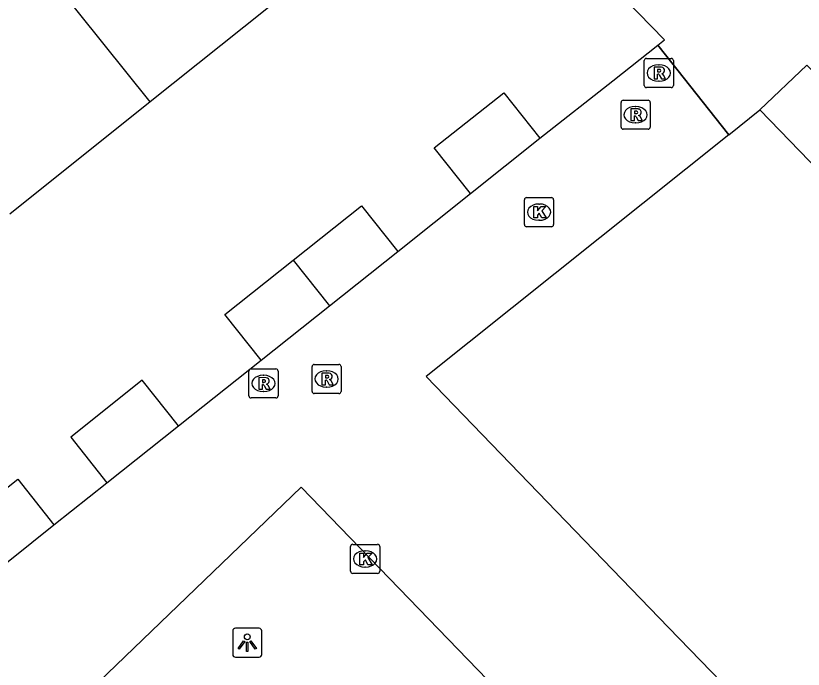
# Model space of a CAD drawing. Extents: x 157466 to 158888, y 383063 to 384677.
# Drawn here: x 158306.38 to 158333.44, y 384009.96 to 384032.42 of the extents above; entities that cross this region are included whole.
import ezdxf

# ---------------------------------------------------------------- set-up
doc = ezdxf.new("R2010")
doc.units = 0
for name, color, linetype in [('IMGEO_Hek', 7, 'Continuous'), ('IMGEO_Kolk', 7, 'Continuous'), ('IMGEO_Lichtpunt', 7, 'Continuous'), ('IMGEO_Muur', 7, 'Continuous'), ('IMGEO_Pand', 7, 'Continuous'), ('IMGEO_Rijbaan_lokaal_open', 7, 'Continuous'), ('IMGEO_Rioolput', 7, 'Continuous'), ('IMGEO_Voetpad_open', 7, 'Continuous')]:
    doc.layers.add(name, color=color, linetype=linetype)

msp = doc.modelspace()

# ---------------------------------------------------------------- linework, layer by layer
at = {"layer": 'IMGEO_Hek'}
for points in [[(158328.444, 384031.408), (158328.681, 384031.596)], [(158330.883, 384028.329), (158328.444, 384031.408)]]:
    msp.add_lwpolyline(points, dxfattribs=at)
at = {"layer": 'IMGEO_Kolk'}
for p, q in [((158323.939, 384026.17), (158324.791, 384026.17)), ((158323.864, 384025.244), (158323.864, 384026.096)), ((158324.352, 384025.95), (158324.377, 384025.95)), ((158324.865, 384026.096), (158324.865, 384025.244)), ((158324.375, 384025.39), (158324.35, 384025.39)), ((158324.791, 384025.17), (158323.939, 384025.17)), ((158317.963, 384014.251), (158318.815, 384014.251)), ((158317.888, 384013.325), (158317.888, 384014.177)), ((158318.376, 384014.031), (158318.401, 384014.031)), ((158318.889, 384014.177), (158318.889, 384013.325)), ((158318.399, 384013.471), (158318.374, 384013.471)), ((158318.815, 384013.251), (158317.963, 384013.251))]:
    msp.add_line(p, q, dxfattribs=at)
for points in [[(158323.939, 384026.17), (158324.791, 384026.17)], [(158323.864, 384025.244), (158323.864, 384026.096)], [(158324.865, 384026.096), (158324.865, 384025.244)], [(158324.185, 384025.87), (158324.308, 384025.87), (158324.308, 384025.719), (158324.438, 384025.87), (158324.602, 384025.87), (158324.456, 384025.719), (158324.609, 384025.47), (158324.457, 384025.47), (158324.372, 384025.634), (158324.308, 384025.567), (158324.308, 384025.47), (158324.185, 384025.47), (158324.185, 384025.87)], [(158324.791, 384025.17), (158323.939, 384025.17)], [(158317.963, 384014.251), (158318.815, 384014.251)], [(158317.888, 384013.325), (158317.888, 384014.177)], [(158318.889, 384014.177), (158318.889, 384013.325)], [(158318.209, 384013.951), (158318.332, 384013.951), (158318.332, 384013.8), (158318.462, 384013.951), (158318.626, 384013.951), (158318.48, 384013.8), (158318.633, 384013.551), (158318.481, 384013.551), (158318.396, 384013.715), (158318.332, 384013.648), (158318.332, 384013.551), (158318.209, 384013.551), (158318.209, 384013.951)], [(158318.815, 384013.251), (158317.963, 384013.251)]]:
    msp.add_lwpolyline(points, dxfattribs=at)
for centre, start, end in [((158323.941, 384026.094), 91.552, 178.448), ((158323.941, 384026.094), 91.552, 178.448), ((158324.789, 384026.094), 1.552, 88.448), ((158324.789, 384026.094), 1.552, 88.448), ((158323.941, 384025.246), 181.552, 268.448), ((158323.941, 384025.246), 181.552, 268.448), ((158324.789, 384025.246), 271.552, 358.448), ((158324.789, 384025.246), 271.552, 358.448), ((158317.965, 384014.175), 91.552, 178.448), ((158317.965, 384014.175), 91.552, 178.448), ((158318.813, 384014.175), 1.552, 88.448), ((158318.813, 384014.175), 1.552, 88.448), ((158317.965, 384013.327), 181.552, 268.448), ((158317.965, 384013.327), 181.552, 268.448), ((158318.813, 384013.327), 271.552, 358.448), ((158318.813, 384013.327), 271.552, 358.448)]:
    msp.add_arc(centre, 0.0765, start, end, dxfattribs=at)
for centre, major_axis, ratio, start_param, end_param in [((158324.351, 384025.67), (-0.387, 0.002), 0.722429, 4.712389, 7.853982), ((158324.376, 384025.67), (-0.39, 0.002), 0.717154, 1.570796, 4.712389), ((158318.375, 384013.751), (-0.387, 0.002), 0.722429, 4.712389, 7.853982), ((158318.4, 384013.751), (-0.39, 0.002), 0.717154, 1.570796, 4.712389)]:
    msp.add_ellipse(centre, major_axis=major_axis, ratio=ratio, start_param=start_param, end_param=end_param, dxfattribs=at)
at = {"layer": 'IMGEO_Lichtpunt'}
for p, q in [((158313.841, 384011.273), (158313.841, 384010.466)), ((158313.841, 384011.273), (158313.841, 384010.466)), ((158314.743, 384011.368), (158313.935, 384011.368)), ((158314.743, 384011.368), (158313.935, 384011.368)), ((158314.837, 384010.466), (158314.837, 384011.273)), ((158314.837, 384010.466), (158314.837, 384011.273)), ((158313.935, 384010.372), (158314.743, 384010.372)), ((158313.935, 384010.372), (158314.743, 384010.372))]:
    msp.add_line(p, q, dxfattribs=at)
for points in [[(158314.215, 384010.937), (158314.254, 384010.909), (158314.066, 384010.647), (158314.028, 384010.674), (158314.215, 384010.937)], [(158314.317, 384010.889), (158314.364, 384010.889), (158314.364, 384010.567), (158314.317, 384010.567), (158314.317, 384010.889)], [(158314.427, 384010.909), (158314.465, 384010.936), (158314.652, 384010.674), (158314.613, 384010.646), (158314.427, 384010.909)]]:
    msp.add_lwpolyline(points, dxfattribs=at)
msp.add_circle((158314.34, 384011.071), 0.0994, dxfattribs=at)
for centre, start, end in [((158313.935, 384011.273), 90, 180), ((158313.935, 384011.273), 90, 180), ((158314.743, 384011.273), 0, 90), ((158314.743, 384011.273), 0, 90), ((158313.935, 384010.466), 180, 270), ((158313.935, 384010.466), 180, 270), ((158314.743, 384010.466), 270, 0), ((158314.743, 384010.466), 270, 360)]:
    msp.add_arc(centre, 0.0946, start, end, dxfattribs=at)
at = {"layer": 'IMGEO_Muur'}
for points in [[(158328.681, 384031.596), (158321.41, 384039.055)], [(158326.9, 384030.185), (158328.444, 384031.408)]]:
    msp.add_lwpolyline(points, dxfattribs=at)
at = {"layer": 'IMGEO_Pand'}
for points in [[(158311.006, 384029.468), (158304.486, 384037.583)], [(158315.854, 384033.348), (158311.006, 384029.468)], [(158322.01, 384026.315), (158320.766, 384027.88), (158323.152, 384029.777), (158324.396, 384028.211)], [(158311.006, 384029.468), (158306.179, 384025.604)], [(158330.883, 384028.329), (158331.95, 384029.182)], [(158348.086, 383991.478), (158358.601, 384001.635), (158331.95, 384029.182)], [(158330.883, 384028.329), (158320.485, 384020.016), (158328.811, 384011.395), (158338.306, 384001.594), (158338.96, 384000.913)], [(158322.01, 384026.315), (158324.396, 384028.211)], [(158315.917, 384024.018), (158318.265, 384025.885), (158319.51, 384024.32)], [(158317.162, 384022.453), (158319.51, 384024.32)], [(158314.815, 384020.586), (158313.57, 384022.152), (158315.917, 384024.018)], [(158315.917, 384024.018), (158317.162, 384022.453)], [(158314.815, 384020.586), (158317.162, 384022.453)], [(158311.98, 384018.325), (158310.733, 384019.893), (158308.274, 384017.938), (158309.519, 384016.371)], [(158309.519, 384016.371), (158311.98, 384018.325)], [(158304.106, 384014.624), (158306.453, 384016.49), (158307.698, 384014.924)], [(158305.35, 384013.059), (158307.698, 384014.924)]]:
    msp.add_lwpolyline(points, dxfattribs=at)
at = {"layer": 'IMGEO_Rijbaan_lokaal_open'}
for points in [[(158324.396, 384028.211), (158326.9, 384030.185), (158328.444, 384031.408)], [(158328.444, 384031.408), (158330.883, 384028.329)], [(158319.51, 384024.32), (158322.01, 384026.315)], [(158311.98, 384018.325), (158314.815, 384020.586)], [(158307.698, 384014.924), (158309.519, 384016.371)], [(158332.018, 383999.845), (158316.188, 384016.221), (158308.925, 384009.23), (158324.766, 383992.836), (158332.018, 383999.845)]]:
    msp.add_lwpolyline(points, dxfattribs=at)
at = {"layer": 'IMGEO_Rioolput'}
for p, q in [((158327.979, 384030.028), (158327.979, 384030.88)), ((158328.054, 384030.954), (158328.906, 384030.954)), ((158328.98, 384030.88), (158328.98, 384030.028)), ((158328.467, 384030.734), (158328.492, 384030.734)), ((158328.906, 384029.954), (158328.054, 384029.954)), ((158328.49, 384030.174), (158328.465, 384030.174)), ((158327.183, 384028.593), (158327.183, 384029.445)), ((158327.258, 384029.519), (158328.11, 384029.519)), ((158328.184, 384029.445), (158328.184, 384028.593)), ((158327.671, 384029.299), (158327.696, 384029.299)), ((158327.694, 384028.739), (158327.669, 384028.739)), ((158328.11, 384028.519), (158327.258, 384028.519)), ((158314.397, 384019.356), (158314.397, 384020.208)), ((158314.472, 384020.282), (158315.324, 384020.282)), ((158315.398, 384020.208), (158315.398, 384019.356)), ((158316.564, 384019.51), (158316.564, 384020.362)), ((158316.639, 384020.436), (158317.491, 384020.436)), ((158317.052, 384020.216), (158317.077, 384020.216)), ((158317.565, 384020.362), (158317.565, 384019.51)), ((158314.885, 384020.062), (158314.91, 384020.062)), ((158317.075, 384019.656), (158317.05, 384019.656)), ((158314.908, 384019.502), (158314.883, 384019.502)), ((158317.491, 384019.436), (158316.639, 384019.436)), ((158315.324, 384019.282), (158314.472, 384019.282))]:
    msp.add_line(p, q, dxfattribs=at)
for points in [[(158327.979, 384030.028), (158327.979, 384030.88)], [(158328.054, 384030.954), (158328.906, 384030.954)], [(158328.98, 384030.88), (158328.98, 384030.028)], [(158328.568, 384030.652), (158328.316, 384030.654), (158328.316, 384030.254)], [(158328.494, 384030.573), (158328.44, 384030.573), (158328.44, 384030.492)], [(158328.44, 384030.492), (158328.492, 384030.492)], [(158328.316, 384030.254), (158328.44, 384030.254), (158328.44, 384030.416), (158328.451, 384030.416)], [(158328.498, 384030.387), (158328.569, 384030.254), (158328.709, 384030.254), (158328.644, 384030.38)], [(158328.906, 384029.954), (158328.054, 384029.954)], [(158327.183, 384028.593), (158327.183, 384029.445)], [(158327.258, 384029.519), (158328.11, 384029.519)], [(158328.184, 384029.445), (158328.184, 384028.593)], [(158327.772, 384029.217), (158327.52, 384029.219), (158327.52, 384028.819)], [(158327.698, 384029.138), (158327.644, 384029.138), (158327.644, 384029.057)], [(158327.52, 384028.819), (158327.644, 384028.819), (158327.644, 384028.981), (158327.655, 384028.981)], [(158327.644, 384029.057), (158327.696, 384029.057)], [(158327.702, 384028.952), (158327.773, 384028.819), (158327.913, 384028.819), (158327.848, 384028.945)], [(158328.11, 384028.519), (158327.258, 384028.519)], [(158314.397, 384019.356), (158314.397, 384020.208)], [(158314.472, 384020.282), (158315.324, 384020.282)], [(158315.398, 384020.208), (158315.398, 384019.356)], [(158316.564, 384019.51), (158316.564, 384020.362)], [(158316.639, 384020.436), (158317.491, 384020.436)], [(158317.565, 384020.362), (158317.565, 384019.51)], [(158314.986, 384019.98), (158314.734, 384019.982), (158314.734, 384019.582)], [(158317.153, 384020.134), (158316.901, 384020.136), (158316.901, 384019.736)], [(158317.079, 384020.055), (158317.025, 384020.055), (158317.025, 384019.974)], [(158317.025, 384019.974), (158317.077, 384019.974)], [(158314.734, 384019.582), (158314.858, 384019.582), (158314.858, 384019.744), (158314.869, 384019.744)], [(158314.912, 384019.901), (158314.858, 384019.901), (158314.858, 384019.82)], [(158314.858, 384019.82), (158314.91, 384019.82)], [(158314.916, 384019.715), (158314.987, 384019.582), (158315.127, 384019.582), (158315.062, 384019.708)], [(158316.901, 384019.736), (158317.025, 384019.736), (158317.025, 384019.898), (158317.036, 384019.898)], [(158317.083, 384019.869), (158317.154, 384019.736), (158317.294, 384019.736), (158317.229, 384019.862)], [(158317.491, 384019.436), (158316.639, 384019.436)], [(158315.324, 384019.282), (158314.472, 384019.282)]]:
    msp.add_lwpolyline(points, dxfattribs=at)
for centre, radius, start, end in [((158328.056, 384030.878), 0.0765, 91.552, 178.448), ((158328.056, 384030.878), 0.0765, 91.552, 178.448), ((158328.904, 384030.878), 0.0765, 1.552, 88.448), ((158328.904, 384030.878), 0.0765, 1.552, 88.448), ((158328.476, 384030.681), 0.19, 274.7715, 282.9687), ((158328.5, 384030.477), 0.0964, 77.0061, 93.1865), ((158328.514, 384030.534), 0.0378, 276.6634, 79.6772), ((158328.567, 384030.542), 0.109, 350.3612, 89.416), ((158328.565, 384030.542), 0.112, 277.5842, 350.9817), ((158328.45, 384030.363), 0.0533, 26.0293, 88.6989), ((158328.549, 384030.327), 0.108, 29.5134, 73.7905), ((158328.056, 384030.03), 0.0765, 181.552, 268.448), ((158328.056, 384030.03), 0.0765, 181.552, 268.448), ((158328.904, 384030.03), 0.0765, 271.552, 358.448), ((158328.904, 384030.03), 0.0765, 271.552, 358.448), ((158327.26, 384029.443), 0.0765, 91.552, 178.448), ((158327.26, 384029.443), 0.0765, 91.552, 178.448), ((158328.108, 384029.443), 0.0765, 1.552, 88.448), ((158328.108, 384029.443), 0.0765, 1.552, 88.448), ((158327.704, 384029.042), 0.0964, 77.0061, 93.1865), ((158327.718, 384029.099), 0.0378, 276.6634, 79.6772), ((158327.771, 384029.107), 0.109, 350.3612, 89.416), ((158327.654, 384028.928), 0.0533, 26.0293, 88.6989), ((158327.68, 384029.246), 0.19, 274.7715, 282.9687), ((158327.769, 384029.107), 0.112, 277.5842, 350.9817), ((158327.753, 384028.892), 0.108, 29.5134, 73.7905), ((158327.26, 384028.595), 0.0765, 181.552, 268.448), ((158327.26, 384028.595), 0.0765, 181.552, 268.448), ((158328.108, 384028.595), 0.0765, 271.552, 358.448), ((158328.108, 384028.595), 0.0765, 271.552, 358.448), ((158314.474, 384020.206), 0.0765, 91.552, 178.448), ((158314.474, 384020.206), 0.0765, 91.552, 178.448), ((158315.322, 384020.206), 0.0765, 1.552, 88.448), ((158315.322, 384020.206), 0.0765, 1.552, 88.448), ((158316.641, 384020.36), 0.0765, 91.552, 178.448), ((158316.641, 384020.36), 0.0765, 91.552, 178.448), ((158317.489, 384020.36), 0.0765, 1.552, 88.448), ((158317.489, 384020.36), 0.0765, 1.552, 88.448), ((158314.985, 384019.87), 0.109, 350.3612, 89.416), ((158317.061, 384020.163), 0.19, 274.7715, 282.9687), ((158317.085, 384019.959), 0.0964, 77.0061, 93.1865), ((158317.099, 384020.016), 0.0378, 276.6634, 79.6772), ((158317.152, 384020.024), 0.109, 350.3612, 89.416), ((158317.15, 384020.024), 0.112, 277.5842, 350.9817), ((158314.868, 384019.691), 0.0533, 26.0293, 88.6989), ((158314.894, 384020.009), 0.19, 274.7715, 282.9687), ((158314.918, 384019.805), 0.0964, 77.0061, 93.1865), ((158314.932, 384019.862), 0.0378, 276.6634, 79.6772), ((158314.983, 384019.87), 0.112, 277.5842, 350.9817), ((158314.967, 384019.655), 0.108, 29.5134, 73.7905), ((158317.035, 384019.845), 0.0533, 26.0293, 88.6989), ((158317.134, 384019.809), 0.108, 29.5134, 73.7905), ((158316.641, 384019.512), 0.0765, 181.552, 268.448), ((158316.641, 384019.512), 0.0765, 181.552, 268.448), ((158317.489, 384019.512), 0.0765, 271.552, 358.448), ((158317.489, 384019.512), 0.0765, 271.552, 358.448), ((158314.474, 384019.358), 0.0765, 181.552, 268.448), ((158314.474, 384019.358), 0.0765, 181.552, 268.448), ((158315.322, 384019.358), 0.0765, 271.552, 358.448), ((158315.322, 384019.358), 0.0765, 271.552, 358.448)]:
    msp.add_arc(centre, radius, start, end, dxfattribs=at)
for centre, major_axis, ratio, start_param, end_param in [((158328.466, 384030.454), (-0.387, 0.002), 0.722429, 4.712389, 7.853982), ((158328.491, 384030.454), (-0.39, 0.002), 0.717154, 1.570796, 4.712389), ((158327.67, 384029.019), (-0.387, 0.002), 0.722429, 4.712389, 7.853982), ((158327.695, 384029.019), (-0.39, 0.002), 0.717154, 1.570796, 4.712389), ((158317.051, 384019.936), (-0.387, 0.002), 0.722429, 4.712389, 7.853982), ((158317.076, 384019.936), (-0.39, 0.002), 0.717154, 1.570796, 4.712389), ((158314.884, 384019.782), (-0.387, 0.002), 0.722429, 4.712389, 7.853982), ((158314.909, 384019.782), (-0.39, 0.002), 0.717154, 1.570796, 4.712389)]:
    msp.add_ellipse(centre, major_axis=major_axis, ratio=ratio, start_param=start_param, end_param=end_param, dxfattribs=at)
at = {"layer": 'IMGEO_Voetpad_open'}
for points in [[(158328.444, 384031.408), (158328.681, 384031.596), (158321.41, 384039.055), (158320.64, 384038.304)], [(158331.95, 384029.182), (158333.564, 384030.723), (158363.174, 384000.104)]]:
    msp.add_lwpolyline(points, dxfattribs=at)

doc.saveas('drawing.dxf')
